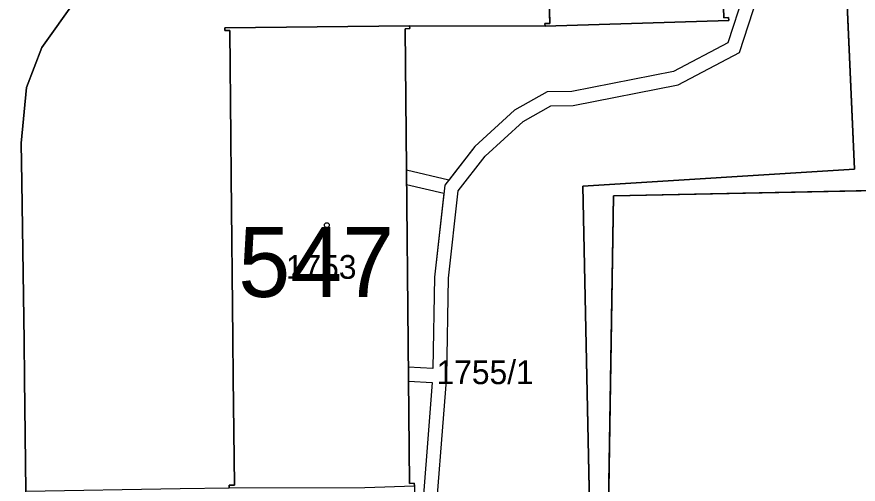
# Model space of a CAD drawing. Extents: x -689422 to -685210, y -987725 to -982160.
# Drawn here: x -687203.8 to -687143.6, y -985051.3 to -985017.8 of the extents above; entities that cross this region are included whole.
import ezdxf

# ---------------------------------------------------------------- set-up
doc = ezdxf.new("R2010")
doc.units = 0
for name, color, linetype in [('KN_Budovy', 7, 'Continuous'), ('KN_Budovy_cisla_domovni', 7, 'Continuous'), ('KN_Hranice_parcel', 7, 'Continuous'), ('KN_Parcelni cisla', 7, 'Continuous'), ('KN_Polygon parcely', 7, 'Continuous'), ('KN_POZEMKY_OSTATNI PLOCHA', 7, 'Continuous'), ('KN_POZEMKY_TTP', 7, 'Continuous'), ('KN_POZEMKY_ZASTAVENA PLOCHA', 7, 'Continuous'), ('KN_VYUZITI_17_ostatni plocha_ostatni komunikace', 7, 'Continuous'), ('KN_VYUZITI_19_ostatni plocha_zelen', 7, 'Continuous'), ('KN_VYUZITI_26_ostatni plocha_jina plocha', 7, 'Continuous'), ('KN_Věcná břemena k části', 7, 'Continuous'), ('KN_Značky budov', 7, 'Continuous')]:
    doc.layers.add(name, color=color, linetype=linetype)

msp = doc.modelspace()

# ---------------------------------------------------------------- linework, layer by layer
at = {"layer": 'KN_Budovy'}
for points in [[(-687166.02, -985018.5), (-687152.88, -985018.08), (-687152.89, -985017.88), (-687153.24, -985017.9), (-687154.27, -984985.52), (-687153.92, -984985.51), (-687153.93, -984985.31), (-687163.55, -984985.61), (-687167.07, -984985.73), (-687167.06, -984985.92), (-687166.71, -984985.92), (-687166.47, -984993.46), (-687166.37, -984996.35), (-687166.01, -985007.84), (-687165.91, -985010.7), (-687165.67, -985018.29), (-687166.03, -985018.3)], [(-687178.92, -985051.5), (-687175.37, -985051.4), (-687175.38, -985051.2), (-687175.73, -985051.21), (-687176.04, -985018.67), (-687175.69, -985018.66), (-687175.72, -985018.46), (-687188.93, -985018.6), (-687188.93, -985018.8), (-687188.57, -985018.79), (-687188.5, -985026.44), (-687188.47, -985029.25), (-687188.36, -985040.84), (-687188.33, -985043.66), (-687188.25, -985051.33), (-687188.62, -985051.33), (-687188.62, -985051.53)]]:
    msp.add_lwpolyline(points, close=True, dxfattribs=at)
at = {"layer": 'KN_Hranice_parcel'}
msp.add_line((-687166.02, -985018.5), (-687175.72, -985018.46), dxfattribs=at)
for points in [[(-687148.73, -984919.87), (-687143.89, -985028.73), (-687163.32, -985029.94), (-687162.57, -985065.19)], [(-687203.16, -985051.78), (-687203.26, -985043.7), (-687203.3, -985041.04), (-687203.45, -985029.66), (-687203.5, -985026.87), (-687203.12, -985022.88), (-687202.02, -985020.01), (-687199.6, -985016.59), (-687192.19, -985008.75), (-687190.06, -985006.48), (-687185.65, -985001.82), (-687182.99, -984996.88), (-687182.19, -984993.94), (-687181.39, -984991.01), (-687181.54, -984978.22)], [(-687167.07, -984985.73), (-687167.06, -984985.92), (-687166.71, -984985.92), (-687166.47, -984993.46), (-687166.37, -984996.35), (-687166.01, -985007.84), (-687165.91, -985010.7), (-687165.67, -985018.29), (-687166.03, -985018.3), (-687166.02, -985018.5)], [(-687153.93, -984985.31), (-687153.92, -984985.51), (-687154.27, -984985.52), (-687153.24, -985017.9), (-687152.89, -985017.88), (-687152.88, -985018.08), (-687166.02, -985018.5)], [(-687161.67, -985065.11), (-687161.13, -985030.64), (-687141.46, -985030.23), (-687143.35, -984991.35)], [(-687175.72, -985018.46), (-687188.93, -985018.6), (-687188.93, -985018.8), (-687188.57, -985018.79), (-687188.5, -985026.44), (-687188.47, -985029.25), (-687188.36, -985040.84), (-687188.33, -985043.66), (-687188.25, -985051.33), (-687188.62, -985051.33), (-687188.62, -985051.53)], [(-687175.72, -985018.46), (-687175.69, -985018.66), (-687176.04, -985018.67), (-687175.73, -985051.21), (-687175.38, -985051.2), (-687175.37, -985051.4)]]:
    msp.add_lwpolyline(points, dxfattribs=at)
at = {"layer": 'KN_Polygon parcely'}
for points in [[(-687161.13, -985030.64), (-687141.46, -985030.23), (-687143.35, -984991.35), (-687142.57, -984967.37), (-687142.81, -984964.36), (-687134.89, -984964.2), (-687134.89, -984961.86), (-687115.9, -984961.81), (-687112.89, -984962.18), (-687091.17, -984963.32), (-687090.07, -984963.3), (-687142.47, -984911.12), (-687148.73, -984919.87), (-687143.89, -985028.73), (-687163.32, -985029.94), (-687162.57, -985065.19), (-687161.67, -985065.11)], [(-687166.01, -985007.84), (-687165.91, -985010.7), (-687165.67, -985018.29), (-687166.03, -985018.3), (-687166.02, -985018.5), (-687152.88, -985018.08), (-687152.89, -985017.88), (-687153.24, -985017.9), (-687154.27, -984985.52), (-687153.92, -984985.51), (-687153.93, -984985.31), (-687163.55, -984985.61), (-687167.07, -984985.73), (-687167.06, -984985.92), (-687166.71, -984985.92), (-687166.47, -984993.46), (-687166.37, -984996.35)], [(-687092.26, -985008.75), (-687092.25, -985003.03), (-687093.03, -984999.73), (-687094.63, -984997.09), (-687112.62, -984992.01), (-687113.36, -984993.66), (-687134.93, -984993.12), (-687134.93, -984991.18), (-687143.35, -984991.35), (-687141.46, -985030.23), (-687161.13, -985030.64), (-687161.67, -985065.11), (-687146.86, -985065.35), (-687121.83, -985065.3), (-687091.9, -985065.24)], [(-687188.25, -985051.33), (-687188.62, -985051.33), (-687188.62, -985051.53), (-687178.92, -985051.5), (-687175.37, -985051.4), (-687175.38, -985051.2), (-687175.73, -985051.21), (-687176.04, -985018.67), (-687175.69, -985018.66), (-687175.72, -985018.46), (-687188.93, -985018.6), (-687188.93, -985018.8), (-687188.57, -985018.79), (-687188.5, -985026.44), (-687188.47, -985029.25), (-687188.36, -985040.84), (-687188.33, -985043.66)]]:
    msp.add_lwpolyline(points, close=True, dxfattribs=at)
for points in [[(-687163.19, -985085.88), (-687163.64, -985065.29), (-687162.57, -985065.19), (-687163.32, -985029.94), (-687143.89, -985028.73), (-687148.73, -984919.87), (-687154.57, -984920.28), (-687167.25, -984921.18), (-687169, -984926.91), (-687185.81, -984922.29), (-687232.04, -984926.56), (-687261.03, -984929.69)], [(-687207.31, -985084.57), (-687205.48, -985082.16), (-687204.13, -985079.41), (-687203.31, -985076.53), (-687202.85, -985074.08), (-687203.01, -985062.32), (-687203.06, -985059.56), (-687203.16, -985051.78), (-687203.26, -985043.7), (-687203.3, -985041.04), (-687203.45, -985029.66), (-687203.5, -985026.87), (-687203.12, -985022.88), (-687202.02, -985020.01), (-687199.6, -985016.59), (-687192.19, -985008.75), (-687190.06, -985006.48), (-687185.65, -985001.82), (-687182.99, -984996.88), (-687182.19, -984993.94), (-687181.39, -984991.01), (-687181.54, -984978.22), (-687181.54, -984978.03), (-687181.57, -984975.17)], [(-687154.27, -984985.52), (-687153.24, -985017.9), (-687152.89, -985017.88), (-687152.88, -985018.08), (-687166.02, -985018.5), (-687175.72, -985018.46), (-687175.69, -985018.66), (-687176.04, -985018.67), (-687175.73, -985051.21), (-687175.38, -985051.2), (-687175.37, -985051.4), (-687175.13, -985085.01)], [(-687199.6, -985016.59), (-687202.02, -985020.01), (-687203.12, -985022.88), (-687203.5, -985026.87), (-687203.45, -985029.66), (-687203.3, -985041.04), (-687203.26, -985043.7), (-687203.16, -985051.78), (-687192.13, -985051.59), (-687188.62, -985051.53), (-687188.62, -985051.33), (-687188.25, -985051.33), (-687188.33, -985043.66), (-687188.36, -985040.84), (-687188.47, -985029.25), (-687188.5, -985026.44), (-687188.57, -985018.79), (-687188.93, -985018.8), (-687188.93, -985018.6), (-687175.72, -985018.46), (-687166.02, -985018.5), (-687166.03, -985018.3), (-687165.67, -985018.29), (-687165.91, -985010.7)]]:
    msp.add_lwpolyline(points, dxfattribs=at)
at = {"layer": 'KN_POZEMKY_OSTATNI PLOCHA'}
for p, q in [((-687148.73, -984919.87), (-687143.89, -985028.73)), ((-687153.24, -985017.9), (-687154.27, -984985.52)), ((-687165.91, -985010.7), (-687165.67, -985018.29)), ((-687199.6, -985016.59), (-687202.02, -985020.01)), ((-687202.02, -985020.01), (-687199.6, -985016.59)), ((-687165.67, -985018.29), (-687166.03, -985018.3)), ((-687166.03, -985018.3), (-687166.02, -985018.5)), ((-687166.02, -985018.5), (-687152.88, -985018.08)), ((-687152.89, -985017.88), (-687153.24, -985017.9)), ((-687152.88, -985018.08), (-687152.89, -985017.88)), ((-687175.72, -985018.46), (-687188.93, -985018.6)), ((-687188.93, -985018.6), (-687188.93, -985018.8)), ((-687188.93, -985018.8), (-687188.57, -985018.79)), ((-687188.57, -985018.79), (-687188.5, -985026.44)), ((-687176.04, -985018.67), (-687175.69, -985018.66)), ((-687175.73, -985051.21), (-687176.04, -985018.67)), ((-687175.69, -985018.66), (-687175.72, -985018.46)), ((-687175.72, -985018.46), (-687166.02, -985018.5)), ((-687166.02, -985018.5), (-687175.72, -985018.46)), ((-687202.02, -985020.01), (-687203.12, -985022.88)), ((-687203.12, -985022.88), (-687202.02, -985020.01)), ((-687203.12, -985022.88), (-687203.5, -985026.87)), ((-687203.5, -985026.87), (-687203.12, -985022.88)), ((-687188.5, -985026.44), (-687188.47, -985029.25)), ((-687203.5, -985026.87), (-687203.45, -985029.66)), ((-687203.45, -985029.66), (-687203.5, -985026.87)), ((-687143.89, -985028.73), (-687163.32, -985029.94)), ((-687203.45, -985029.66), (-687203.3, -985041.04)), ((-687203.3, -985041.04), (-687203.45, -985029.66)), ((-687188.47, -985029.25), (-687188.36, -985040.84)), ((-687163.32, -985029.94), (-687162.57, -985065.19)), ((-687161.13, -985030.64), (-687141.46, -985030.23)), ((-687161.67, -985065.11), (-687161.13, -985030.64)), ((-687203.3, -985041.04), (-687203.26, -985043.7)), ((-687203.26, -985043.7), (-687203.3, -985041.04)), ((-687188.36, -985040.84), (-687188.33, -985043.66)), ((-687203.26, -985043.7), (-687203.16, -985051.78)), ((-687203.16, -985051.78), (-687203.26, -985043.7)), ((-687188.33, -985043.66), (-687188.25, -985051.33)), ((-687175.38, -985051.2), (-687175.73, -985051.21)), ((-687175.37, -985051.4), (-687175.38, -985051.2))]:
    msp.add_line(p, q, dxfattribs=at)
at = {"layer": 'KN_POZEMKY_TTP'}
for p, q in [((-687143.89, -985028.73), (-687148.73, -984919.87)), ((-687163.32, -985029.94), (-687143.89, -985028.73)), ((-687162.57, -985065.19), (-687163.32, -985029.94)), ((-687141.46, -985030.23), (-687161.13, -985030.64)), ((-687161.13, -985030.64), (-687161.67, -985065.11))]:
    msp.add_line(p, q, dxfattribs=at)
at = {"layer": 'KN_POZEMKY_ZASTAVENA PLOCHA'}
for p, q in [((-687154.27, -984985.52), (-687153.24, -985017.9)), ((-687165.67, -985018.29), (-687165.91, -985010.7)), ((-687166.03, -985018.3), (-687165.67, -985018.29)), ((-687166.02, -985018.5), (-687166.03, -985018.3)), ((-687152.88, -985018.08), (-687166.02, -985018.5)), ((-687153.24, -985017.9), (-687152.89, -985017.88)), ((-687152.89, -985017.88), (-687152.88, -985018.08)), ((-687188.93, -985018.6), (-687175.72, -985018.46)), ((-687188.93, -985018.8), (-687188.93, -985018.6)), ((-687188.57, -985018.79), (-687188.93, -985018.8)), ((-687188.5, -985026.44), (-687188.57, -985018.79)), ((-687175.69, -985018.66), (-687176.04, -985018.67)), ((-687176.04, -985018.67), (-687175.73, -985051.21)), ((-687175.72, -985018.46), (-687175.69, -985018.66)), ((-687188.47, -985029.25), (-687188.5, -985026.44)), ((-687188.36, -985040.84), (-687188.47, -985029.25)), ((-687188.33, -985043.66), (-687188.36, -985040.84)), ((-687188.25, -985051.33), (-687188.33, -985043.66)), ((-687175.73, -985051.21), (-687175.38, -985051.2)), ((-687175.38, -985051.2), (-687175.37, -985051.4))]:
    msp.add_line(p, q, dxfattribs=at)
at = {"layer": 'KN_VYUZITI_17_ostatni plocha_ostatni komunikace'}
for p, q in [((-687199.6, -985016.59), (-687202.02, -985020.01)), ((-687202.02, -985020.01), (-687203.12, -985022.88)), ((-687203.12, -985022.88), (-687203.5, -985026.87)), ((-687203.5, -985026.87), (-687203.45, -985029.66)), ((-687203.45, -985029.66), (-687203.3, -985041.04)), ((-687203.3, -985041.04), (-687203.26, -985043.7)), ((-687203.26, -985043.7), (-687203.16, -985051.78))]:
    msp.add_line(p, q, dxfattribs=at)
at = {"layer": 'KN_VYUZITI_19_ostatni plocha_zelen'}
for p, q in [((-687165.91, -985010.7), (-687165.67, -985018.29)), ((-687202.02, -985020.01), (-687199.6, -985016.59)), ((-687165.67, -985018.29), (-687166.03, -985018.3)), ((-687166.03, -985018.3), (-687166.02, -985018.5)), ((-687175.72, -985018.46), (-687188.93, -985018.6)), ((-687188.93, -985018.6), (-687188.93, -985018.8)), ((-687188.93, -985018.8), (-687188.57, -985018.79)), ((-687188.57, -985018.79), (-687188.5, -985026.44)), ((-687166.02, -985018.5), (-687175.72, -985018.46)), ((-687203.12, -985022.88), (-687202.02, -985020.01)), ((-687203.5, -985026.87), (-687203.12, -985022.88)), ((-687188.5, -985026.44), (-687188.47, -985029.25)), ((-687203.45, -985029.66), (-687203.5, -985026.87)), ((-687203.3, -985041.04), (-687203.45, -985029.66)), ((-687188.47, -985029.25), (-687188.36, -985040.84)), ((-687203.26, -985043.7), (-687203.3, -985041.04)), ((-687188.36, -985040.84), (-687188.33, -985043.66)), ((-687203.16, -985051.78), (-687203.26, -985043.7)), ((-687188.33, -985043.66), (-687188.25, -985051.33))]:
    msp.add_line(p, q, dxfattribs=at)
at = {"layer": 'KN_VYUZITI_26_ostatni plocha_jina plocha'}
for p, q in [((-687148.73, -984919.87), (-687143.89, -985028.73)), ((-687153.24, -985017.9), (-687154.27, -984985.52)), ((-687166.02, -985018.5), (-687152.88, -985018.08)), ((-687152.89, -985017.88), (-687153.24, -985017.9)), ((-687152.88, -985018.08), (-687152.89, -985017.88)), ((-687176.04, -985018.67), (-687175.69, -985018.66)), ((-687175.73, -985051.21), (-687176.04, -985018.67)), ((-687175.69, -985018.66), (-687175.72, -985018.46)), ((-687175.72, -985018.46), (-687166.02, -985018.5)), ((-687143.89, -985028.73), (-687163.32, -985029.94)), ((-687163.32, -985029.94), (-687162.57, -985065.19)), ((-687161.13, -985030.64), (-687141.46, -985030.23)), ((-687161.67, -985065.11), (-687161.13, -985030.64)), ((-687175.38, -985051.2), (-687175.73, -985051.21)), ((-687175.37, -985051.4), (-687175.38, -985051.2))]:
    msp.add_line(p, q, dxfattribs=at)
at = {"layer": 'KN_Věcná břemena k části'}
for points in [[(-687151.82, -985016.22), (-687152.94, -985019.68), (-687156.83, -985021.73), (-687164.11, -985023.16), (-687165.87, -985023.18), (-687168.2, -985024.49), (-687171.05, -985027.11), (-687172.9, -985029.5), (-687175.94, -985028.79), (-687175.93, -985029.81), (-687173.26, -985030.45), (-687173.94, -985036.46), (-687174.04, -985042.99), (-687175.81, -985042.9), (-687175.8, -985043.9), (-687174.09, -985043.99), (-687175.01, -985055.75)], [(-687151.82, -985016.22), (-687152.94, -985019.68), (-687156.83, -985021.73), (-687164.11, -985023.16), (-687165.87, -985023.18), (-687168.2, -985024.49), (-687171.05, -985027.11), (-687173.19, -985029.87), (-687173.94, -985036.46), (-687174.04, -985042.99), (-687175.81, -985042.9), (-687175.8, -985043.9), (-687174.09, -985043.99), (-687175.01, -985055.75)], [(-687174.03, -985055.95), (-687173.05, -985043.53), (-687172.94, -985036.52), (-687172.23, -985030.27), (-687170.31, -985027.79), (-687167.6, -985025.31), (-687165.61, -985024.18), (-687164.01, -985024.16), (-687156.49, -985022.69), (-687152.12, -985020.38), (-687150.82, -985016.38)], [(-687174.03, -985055.95), (-687173.05, -985043.53), (-687172.94, -985036.52), (-687172.23, -985030.27), (-687170.31, -985027.79), (-687167.6, -985025.31), (-687165.61, -985024.18), (-687164.01, -985024.16), (-687156.49, -985022.69), (-687152.12, -985020.38), (-687150.82, -985016.38)]]:
    msp.add_lwpolyline(points, dxfattribs=at)
at = {"layer": 'KN_Značky budov'}
msp.add_circle((-687181.637, -985032.729), 0.175, dxfattribs=at)

# ---------------------------------------------------------------- texts
at = {"layer": 'KN_Budovy_cisla_domovni'}
msp.add_text('547', height=5, dxfattribs=at).set_placement((-687187.975, -985037.869))
at = {"layer": 'KN_Parcelni cisla'}
for s, p in [('1753', (-687184.57, -985036.57)), ('1755/1', (-687173.787, -985044.11))]:
    msp.add_text(s, height=1.7, dxfattribs=at).set_placement(p)

doc.saveas('drawing.dxf')
